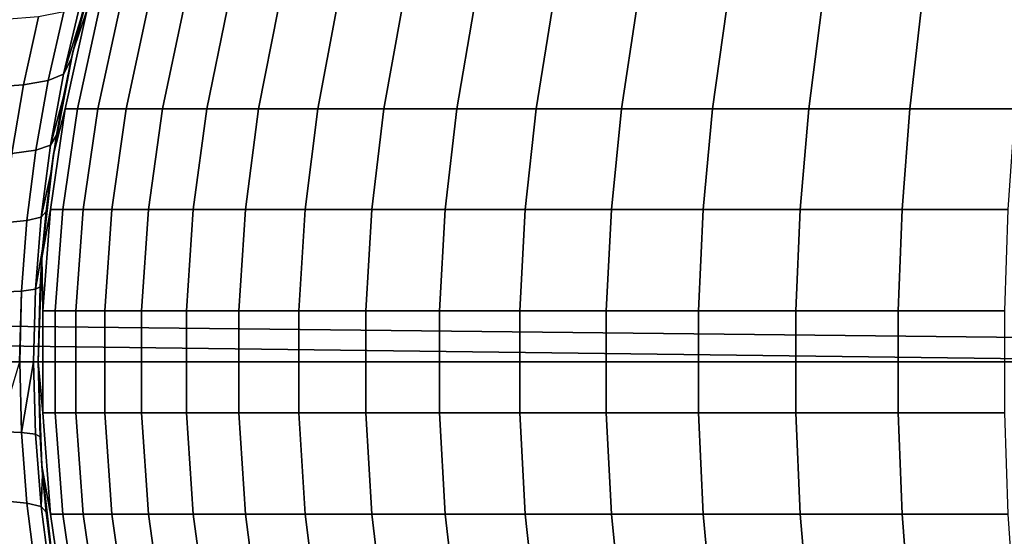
# Model space of a CAD drawing. Header units: metres. Extents: x -28 to 70, y -218 to 28.
# Tile 431 of 463: x 61.39 to 63.87, y -0.44 to 0.86. Entities that reach past the tile are written whole.
import ezdxf

# ---------------------------------------------------------------- set-up
doc = ezdxf.new("R2010")
doc.units = ezdxf.units.M
doc.layers.add('solid_10_261_432_XXX', color=7, linetype='CONTINUOUS')

msp = doc.modelspace()

# ---------------------------------------------------------------- linework, layer by layer
at = {"layer": 'solid_10_261_432_XXX'}
for points in [[(61.526752, 0.778823, 195.5), (61.562607, 0.885267, 195.793045), (61.636097, 1.130081, 195.788132), (61.594494, 1.031643, 195.5)], [(61.522934, 0.761896, 138.931412), (61.526752, 0.778823, 195.5), (61.594494, 1.031643, 195.5), (61.546005, 0.858825, 138.912811)], [(61.572105, 0.956044, 138.891907), (61.546005, 0.858825, 138.912811), (61.594494, 1.031643, 195.5)], [(30.593122, 0.427788, 94.004578), (30.569147, 0.862548, 94.018608), (69.439003, 0.963309, 94.023216), (69.439003, 0, 94)], [(61.502918, 0.722592, 138.601547), (61.546005, 0.858825, 138.912811), (61.572105, 0.956044, 138.891907), (61.544693, 0.898773, 138.566376)], [(61.502918, 0.722592, 138.601547), (61.544693, 0.898773, 138.566376), (61.503677, 0.879478, 138.227646), (61.464138, 0.706469, 138.26239)], [(61.40279, 0.695478, 137.926376), (61.440407, 0.866555, 137.892044), (61.355179, 0.860063, 137.561157), (61.319157, 0.68967, 137.595062)], [(61.464138, 0.706469, 138.26239), (61.503677, 0.879478, 138.227646), (61.440407, 0.866555, 137.892044), (61.40279, 0.695478, 137.926376)], [(61.478092, 0.521648, 195.5), (61.507145, 0.635729, 195.796768), (61.562607, 0.885267, 195.793045), (61.526752, 0.778823, 195.5)], [(61.562607, 0.885267, 195.793045), (61.507145, 0.635729, 195.796768), (61.537769, 0.635729, 196.098816), (61.59285, 0.885267, 196.091324)], [(61.59285, 0.885267, 196.091324), (61.537769, 0.635729, 196.098816), (61.588955, 0.635729, 196.398056), (61.643394, 0.885267, 196.386826)], [(61.643394, 0.885267, 196.386826), (61.588955, 0.635729, 196.398056), (61.660465, 0.635729, 196.693115), (61.714008, 0.885267, 196.678192)], [(61.714008, 0.885267, 196.678192), (61.660465, 0.635729, 196.693115), (61.751961, 0.635729, 196.982605), (61.804359, 0.885267, 196.96405)], [(61.804359, 0.885267, 196.96405), (61.751961, 0.635729, 196.982605), (61.863018, 0.635729, 197.265152), (61.914028, 0.885267, 197.243073)], [(61.914028, 0.885267, 197.243073), (61.863018, 0.635729, 197.265152), (61.993118, 0.635729, 197.539459), (62.0425, 0.885267, 197.513947)], [(62.0425, 0.885267, 197.513947), (61.993118, 0.635729, 197.539459), (62.141651, 0.635729, 197.804245), (62.189175, 0.885267, 197.775406)], [(62.189175, 0.885267, 197.775406), (62.141651, 0.635729, 197.804245), (62.307926, 0.635729, 198.058258), (62.353367, 0.885267, 198.026245)], [(62.353367, 0.885267, 198.026245), (62.307926, 0.635729, 198.058258), (62.491165, 0.635729, 198.300323), (62.534313, 0.885267, 198.265289)], [(62.534313, 0.885267, 198.265289), (62.491165, 0.635729, 198.300323), (62.69051, 0.635729, 198.529312), (62.731163, 0.885267, 198.491394)], [(62.731163, 0.885267, 198.491394), (62.69051, 0.635729, 198.529312), (62.905033, 0.635729, 198.744141), (62.943001, 0.885267, 198.703537)], [(62.943001, 0.885267, 198.703537), (62.905033, 0.635729, 198.744141), (63.133728, 0.635729, 198.943817), (63.168835, 0.885267, 198.900711)], [(63.168835, 0.885267, 198.900711), (63.133728, 0.635729, 198.943817), (63.37553, 0.635729, 199.127396), (63.407612, 0.885267, 199.082001)], [(63.407612, 0.885267, 199.082001), (63.37553, 0.635729, 199.127396), (63.629307, 0.635729, 199.294037), (63.658215, 0.885267, 199.246552)], [(63.658215, 0.885267, 199.246552), (63.629307, 0.635729, 199.294037), (63.893875, 0.635729, 199.442947), (63.919472, 0.885267, 199.393616)], [(61.502918, 0.722592, 138.601547), (61.522934, 0.761896, 138.931412), (61.546005, 0.858825, 138.912811)], [(61.471134, 0.473175, 138.973557), (61.478092, 0.521648, 195.5), (61.526752, 0.778823, 195.5), (61.485569, 0.569042, 138.961777)], [(61.502815, 0.665299, 138.947739), (61.485569, 0.569042, 138.961777), (61.526752, 0.778823, 195.5)], [(61.522934, 0.761896, 138.931412), (61.502815, 0.665299, 138.947739), (61.526752, 0.778823, 195.5)], [(61.470192, 0.544061, 138.629456), (61.502815, 0.665299, 138.947739), (61.522934, 0.761896, 138.931412), (61.502918, 0.722592, 138.601547)], [(61.470192, 0.544061, 138.629456), (61.502918, 0.722592, 138.601547), (61.464138, 0.706469, 138.26239), (61.433243, 0.531554, 138.289932)], [(61.373474, 0.522916, 137.953552), (61.40279, 0.695478, 137.926376), (61.319157, 0.68967, 137.595062), (61.291164, 0.518189, 137.621887)], [(61.433243, 0.531554, 138.289932), (61.464138, 0.706469, 138.26239), (61.40279, 0.695478, 137.926376), (61.373474, 0.522916, 137.953552)], [(61.470192, 0.544061, 138.629456), (61.485569, 0.569042, 138.961777), (61.502815, 0.665299, 138.947739)], [(61.448788, 0.261555, 195.5), (61.470005, 0.382799, 195.799255), (61.507145, 0.635729, 195.796768), (61.478092, 0.521648, 195.5)], [(61.507145, 0.635729, 195.796768), (61.470005, 0.382799, 195.799255), (61.500885, 0.382799, 196.103836), (61.537769, 0.635729, 196.098816)], [(61.537769, 0.635729, 196.098816), (61.500885, 0.382799, 196.103836), (61.552502, 0.382799, 196.405594), (61.588955, 0.635729, 196.398056)], [(61.588955, 0.635729, 196.398056), (61.552502, 0.382799, 196.405594), (61.624607, 0.382799, 196.703125), (61.660465, 0.635729, 196.693115)], [(61.660465, 0.635729, 196.693115), (61.624607, 0.382799, 196.703125), (61.716873, 0.382799, 196.995026), (61.751961, 0.635729, 196.982605)], [(61.751961, 0.635729, 196.982605), (61.716873, 0.382799, 196.995026), (61.828861, 0.382799, 197.279953), (61.863018, 0.635729, 197.265152)], [(61.863018, 0.635729, 197.265152), (61.828861, 0.382799, 197.279953), (61.960049, 0.382799, 197.556564), (61.993118, 0.635729, 197.539459)], [(61.993118, 0.635729, 197.539459), (61.960049, 0.382799, 197.556564), (62.109829, 0.382799, 197.823563), (62.141651, 0.635729, 197.804245)], [(62.141651, 0.635729, 197.804245), (62.109829, 0.382799, 197.823563), (62.277496, 0.382799, 198.079697), (62.307926, 0.635729, 198.058258)], [(62.307926, 0.635729, 198.058258), (62.277496, 0.382799, 198.079697), (62.462273, 0.382799, 198.323792), (62.491165, 0.635729, 198.300323)], [(62.491165, 0.635729, 198.300323), (62.462273, 0.382799, 198.323792), (62.663288, 0.382799, 198.554703), (62.69051, 0.635729, 198.529312)], [(62.69051, 0.635729, 198.529312), (62.663288, 0.382799, 198.554703), (62.879608, 0.382799, 198.771332), (62.905033, 0.635729, 198.744141)], [(62.905033, 0.635729, 198.744141), (62.879608, 0.382799, 198.771332), (63.110218, 0.382799, 198.972672), (63.133728, 0.635729, 198.943817)], [(63.133728, 0.635729, 198.943817), (63.110218, 0.382799, 198.972672), (63.35405, 0.382799, 199.157806), (63.37553, 0.635729, 199.127396)], [(63.37553, 0.635729, 199.127396), (63.35405, 0.382799, 199.157806), (63.609951, 0.382799, 199.325836), (63.629307, 0.635729, 199.294037)], [(63.629307, 0.635729, 199.294037), (63.609951, 0.382799, 199.325836), (63.87674, 0.382799, 199.475998), (63.893875, 0.635729, 199.442947)], [(61.446709, 0.363698, 138.649643), (61.471134, 0.473175, 138.973557), (61.485569, 0.569042, 138.961777), (61.470192, 0.544061, 138.629456)], [(61.411121, 0.355158, 138.30986), (61.433243, 0.531554, 138.289932), (61.373474, 0.522916, 137.953552), (61.352531, 0.349207, 137.973221)], [(61.446709, 0.363698, 138.649643), (61.470192, 0.544061, 138.629456), (61.433243, 0.531554, 138.289932), (61.411121, 0.355158, 138.30986)], [(61.444054, 0.188001, 138.995789), (61.448788, 0.261555, 195.5), (61.478092, 0.521648, 195.5), (61.450432, 0.28263, 138.990524)], [(61.459438, 0.377698, 138.983124), (61.450432, 0.28263, 138.990524), (61.478092, 0.521648, 195.5)], [(61.471134, 0.473175, 138.973557), (61.459438, 0.377698, 138.983124), (61.478092, 0.521648, 195.5)], [(61.446709, 0.363698, 138.649643), (61.459438, 0.377698, 138.983124), (61.471134, 0.473175, 138.973557)], [(30.593122, 0.427788, 94.004578), (69.439003, 0, 94), (64.5, 0, 94)], [(30.593122, 0.427788, 94.004578), (64.5, 0, 94), (54.200001, 0, 94)], [(61.432579, 0.182112, 138.661865), (61.450432, 0.28263, 138.990524), (61.459438, 0.377698, 138.983124), (61.446709, 0.363698, 138.649643)], [(61.448788, 0.261555, 195.5), (61.451385, 0.127827, 195.800491), (61.470005, 0.382799, 195.799255)], [(61.470005, 0.382799, 195.799255), (61.451385, 0.127827, 195.800491), (61.482395, 0.127827, 196.106339), (61.500885, 0.382799, 196.103836)], [(61.500885, 0.382799, 196.103836), (61.482395, 0.127827, 196.106339), (61.534225, 0.127827, 196.409363), (61.552502, 0.382799, 196.405594)], [(61.552502, 0.382799, 196.405594), (61.534225, 0.127827, 196.409363), (61.606632, 0.127827, 196.70813), (61.624607, 0.382799, 196.703125)], [(61.624607, 0.382799, 196.703125), (61.606632, 0.127827, 196.70813), (61.69928, 0.127827, 197.001251), (61.716873, 0.382799, 196.995026)], [(61.716873, 0.382799, 196.995026), (61.69928, 0.127827, 197.001251), (61.811737, 0.127827, 197.287369), (61.828861, 0.382799, 197.279953)], [(61.828861, 0.382799, 197.279953), (61.811737, 0.127827, 197.287369), (61.943474, 0.127827, 197.565125), (61.960049, 0.382799, 197.556564)], [(61.960049, 0.382799, 197.556564), (61.943474, 0.127827, 197.565125), (62.093876, 0.127827, 197.833237), (62.109829, 0.382799, 197.823563)], [(62.109829, 0.382799, 197.823563), (62.093876, 0.127827, 197.833237), (62.262241, 0.127827, 198.090454), (62.277496, 0.382799, 198.079697)], [(62.277496, 0.382799, 198.079697), (62.262241, 0.127827, 198.090454), (62.447784, 0.127827, 198.335556), (62.462273, 0.382799, 198.323792)], [(62.462273, 0.382799, 198.323792), (62.447784, 0.127827, 198.335556), (62.649639, 0.127827, 198.567429), (62.663288, 0.382799, 198.554703)], [(62.663288, 0.382799, 198.554703), (62.649639, 0.127827, 198.567429), (62.866859, 0.127827, 198.784958), (62.879608, 0.382799, 198.771332)], [(62.879608, 0.382799, 198.771332), (62.866859, 0.127827, 198.784958), (63.098434, 0.127827, 198.987137), (63.110218, 0.382799, 198.972672)], [(63.110218, 0.382799, 198.972672), (63.098434, 0.127827, 198.987137), (63.343277, 0.127827, 199.173035), (63.35405, 0.382799, 199.157806)], [(63.35405, 0.382799, 199.157806), (63.343277, 0.127827, 199.173035), (63.60025, 0.127827, 199.341782), (63.609951, 0.382799, 199.325836)], [(63.609951, 0.382799, 199.325836), (63.60025, 0.127827, 199.341782), (63.868145, 0.127827, 199.492569), (63.87674, 0.382799, 199.475998)], [(61.397827, 0.177781, 138.321915), (61.411121, 0.355158, 138.30986), (61.352531, 0.349207, 137.973221), (61.339966, 0.174748, 137.985107)], [(61.432579, 0.182112, 138.661865), (61.446709, 0.363698, 138.649643), (61.411121, 0.355158, 138.30986), (61.397827, 0.177781, 138.321915)], [(61.432579, 0.182112, 138.661865), (61.444054, 0.188001, 138.995789), (61.450432, 0.28263, 138.990524)], [(61.448788, 0.261555, 195.5), (61.438999, 0, 195.5), (61.451385, -0.127827, 195.800491), (61.451385, 0.127827, 195.800491)], [(61.444054, 0.188001, 138.995789), (61.438999, 0, 139), (61.438999, 0, 195.5), (61.448788, 0.261555, 195.5)], [(61.339966, 0.174748, 137.985107), (61.335751, 0, 137.989105), (61.392441, 0, 138.319168), (61.397827, 0.177781, 138.321915)], [(61.397827, 0.177781, 138.321915), (61.392441, 0, 138.319168), (61.393368, 0, 138.325974)], [(61.397827, 0.177781, 138.321915), (61.393368, 0, 138.325974), (61.427353, 0, 138.658783), (61.432579, 0.182112, 138.661865)], [(61.432579, 0.182112, 138.661865), (61.427353, 0, 138.658783), (61.427837, 0, 138.66597)], [(61.432579, 0.182112, 138.661865), (61.427837, 0, 138.66597), (61.438999, 0, 139), (61.444054, 0.188001, 138.995789)], [(61.451385, 0.127827, 195.800491), (61.451385, -0.127827, 195.800491), (61.482395, -0.127827, 196.106339), (61.482395, 0.127827, 196.106339)], [(61.482395, 0.127827, 196.106339), (61.482395, -0.127827, 196.106339), (61.534225, -0.127827, 196.409363), (61.534225, 0.127827, 196.409363)], [(61.534225, 0.127827, 196.409363), (61.534225, -0.127827, 196.409363), (61.606632, -0.127827, 196.70813), (61.606632, 0.127827, 196.70813)], [(61.606632, 0.127827, 196.70813), (61.606632, -0.127827, 196.70813), (61.69928, -0.127827, 197.001251), (61.69928, 0.127827, 197.001251)], [(61.69928, 0.127827, 197.001251), (61.69928, -0.127827, 197.001251), (61.811737, -0.127827, 197.287369), (61.811737, 0.127827, 197.287369)], [(61.811737, 0.127827, 197.287369), (61.811737, -0.127827, 197.287369), (61.943474, -0.127827, 197.565125), (61.943474, 0.127827, 197.565125)], [(61.943474, 0.127827, 197.565125), (61.943474, -0.127827, 197.565125), (62.093876, -0.127827, 197.833237), (62.093876, 0.127827, 197.833237)], [(62.093876, 0.127827, 197.833237), (62.093876, -0.127827, 197.833237), (62.262241, -0.127827, 198.090454), (62.262241, 0.127827, 198.090454)], [(62.262241, 0.127827, 198.090454), (62.262241, -0.127827, 198.090454), (62.447784, -0.127827, 198.335556), (62.447784, 0.127827, 198.335556)], [(62.447784, 0.127827, 198.335556), (62.447784, -0.127827, 198.335556), (62.649639, -0.127827, 198.567429), (62.649639, 0.127827, 198.567429)], [(62.649639, 0.127827, 198.567429), (62.649639, -0.127827, 198.567429), (62.866859, -0.127827, 198.784958), (62.866859, 0.127827, 198.784958)], [(62.866859, 0.127827, 198.784958), (62.866859, -0.127827, 198.784958), (63.098434, -0.127827, 198.987137), (63.098434, 0.127827, 198.987137)], [(63.098434, 0.127827, 198.987137), (63.098434, -0.127827, 198.987137), (63.343277, -0.127827, 199.173035), (63.343277, 0.127827, 199.173035)], [(63.343277, 0.127827, 199.173035), (63.343277, -0.127827, 199.173035), (63.60025, -0.127827, 199.341782), (63.60025, 0.127827, 199.341782)], [(63.60025, 0.127827, 199.341782), (63.60025, -0.127827, 199.341782), (63.868145, -0.127827, 199.492569), (63.868145, 0.127827, 199.492569)], [(54.200001, -0.951638, 94.022652), (54.200001, 0, 94), (64.5, 0, 94), (64.5, -0.951638, 94.022652)], [(61.427837, 0, 138.66597), (61.432575, -0.182108, 138.661865), (61.444057, -0.188059, 138.995789), (61.438999, 0, 139)], [(61.438999, 0, 195.5), (61.448788, -0.261555, 195.5), (61.470005, -0.382799, 195.799255), (61.451385, -0.127827, 195.800491)], [(61.438999, 0, 139), (61.444057, -0.188059, 138.995789), (61.448788, -0.261555, 195.5), (61.438999, 0, 195.5)], [(61.397823, -0.177777, 138.321915), (61.393368, 0, 138.325974), (61.392441, 0, 138.319168), (61.339962, -0.174745, 137.985107)], [(61.427353, 0, 138.658783), (61.393368, 0, 138.325974), (61.397823, -0.177777, 138.321915)], [(61.432575, -0.182108, 138.661865), (61.427837, 0, 138.66597), (61.427353, 0, 138.658783), (61.397823, -0.177777, 138.321915)], [(61.451385, -0.127827, 195.800491), (61.470005, -0.382799, 195.799255), (61.500885, -0.382799, 196.103836), (61.482395, -0.127827, 196.106339)], [(61.482395, -0.127827, 196.106339), (61.500885, -0.382799, 196.103836), (61.552502, -0.382799, 196.405594), (61.534225, -0.127827, 196.409363)], [(61.534225, -0.127827, 196.409363), (61.552502, -0.382799, 196.405594), (61.624607, -0.382799, 196.703125), (61.606632, -0.127827, 196.70813)], [(61.606632, -0.127827, 196.70813), (61.624607, -0.382799, 196.703125), (61.716873, -0.382799, 196.995026), (61.69928, -0.127827, 197.001251)], [(61.69928, -0.127827, 197.001251), (61.716873, -0.382799, 196.995026), (61.828861, -0.382799, 197.279953), (61.811737, -0.127827, 197.287369)], [(61.811737, -0.127827, 197.287369), (61.828861, -0.382799, 197.279953), (61.960049, -0.382799, 197.556564), (61.943474, -0.127827, 197.565125)], [(61.943474, -0.127827, 197.565125), (61.960049, -0.382799, 197.556564), (62.109829, -0.382799, 197.823563), (62.093876, -0.127827, 197.833237)], [(62.093876, -0.127827, 197.833237), (62.109829, -0.382799, 197.823563), (62.277496, -0.382799, 198.079697), (62.262241, -0.127827, 198.090454)], [(62.262241, -0.127827, 198.090454), (62.277496, -0.382799, 198.079697), (62.462273, -0.382799, 198.323792), (62.447784, -0.127827, 198.335556)], [(62.447784, -0.127827, 198.335556), (62.462273, -0.382799, 198.323792), (62.663288, -0.382799, 198.554703), (62.649639, -0.127827, 198.567429)], [(62.649639, -0.127827, 198.567429), (62.663288, -0.382799, 198.554703), (62.879608, -0.382799, 198.771332), (62.866859, -0.127827, 198.784958)], [(62.866859, -0.127827, 198.784958), (62.879608, -0.382799, 198.771332), (63.110218, -0.382799, 198.972672), (63.098434, -0.127827, 198.987137)], [(63.098434, -0.127827, 198.987137), (63.110218, -0.382799, 198.972672), (63.35405, -0.382799, 199.157806), (63.343277, -0.127827, 199.173035)], [(63.343277, -0.127827, 199.173035), (63.35405, -0.382799, 199.157806), (63.609951, -0.382799, 199.325836), (63.60025, -0.127827, 199.341782)], [(63.60025, -0.127827, 199.341782), (63.609951, -0.382799, 199.325836), (63.87674, -0.382799, 199.475998), (63.868145, -0.127827, 199.492569)], [(61.411118, -0.355152, 138.30986), (61.397823, -0.177777, 138.321915), (61.339962, -0.174745, 137.985107), (61.352528, -0.349201, 137.973221)], [(61.446705, -0.363692, 138.649643), (61.432575, -0.182108, 138.661865), (61.397823, -0.177777, 138.321915), (61.411118, -0.355152, 138.30986)], [(61.432575, -0.182108, 138.661865), (61.446705, -0.363692, 138.649643), (61.450439, -0.282726, 138.990524), (61.444057, -0.188059, 138.995789)], [(61.444057, -0.188059, 138.995789), (61.450439, -0.282726, 138.990524), (61.448788, -0.261555, 195.5)], [(61.448788, -0.261555, 195.5), (61.478092, -0.521648, 195.5), (61.507145, -0.635729, 195.796768), (61.470005, -0.382799, 195.799255)], [(61.459454, -0.377835, 138.983109), (61.471157, -0.473356, 138.973541), (61.478092, -0.521648, 195.5), (61.448788, -0.261555, 195.5)], [(61.450439, -0.282726, 138.990524), (61.459454, -0.377835, 138.983109), (61.448788, -0.261555, 195.5)], [(61.446705, -0.363692, 138.649643), (61.459454, -0.377835, 138.983109), (61.450439, -0.282726, 138.990524)], [(61.433243, -0.531546, 138.289932), (61.411118, -0.355152, 138.30986), (61.352528, -0.349201, 137.973221), (61.373474, -0.522908, 137.953552)], [(61.470192, -0.544053, 138.629456), (61.446705, -0.363692, 138.649643), (61.411118, -0.355152, 138.30986), (61.433243, -0.531546, 138.289932)], [(61.446705, -0.363692, 138.649643), (61.470192, -0.544053, 138.629456), (61.471157, -0.473356, 138.973541), (61.459454, -0.377835, 138.983109)], [(61.470005, -0.382799, 195.799255), (61.507145, -0.635729, 195.796768), (61.537769, -0.635729, 196.098816), (61.500885, -0.382799, 196.103836)], [(61.500885, -0.382799, 196.103836), (61.537769, -0.635729, 196.098816), (61.588955, -0.635729, 196.398056), (61.552502, -0.382799, 196.405594)], [(61.552502, -0.382799, 196.405594), (61.588955, -0.635729, 196.398056), (61.660465, -0.635729, 196.693115), (61.624607, -0.382799, 196.703125)], [(61.624607, -0.382799, 196.703125), (61.660465, -0.635729, 196.693115), (61.751961, -0.635729, 196.982605), (61.716873, -0.382799, 196.995026)], [(61.716873, -0.382799, 196.995026), (61.751961, -0.635729, 196.982605), (61.863018, -0.635729, 197.265152), (61.828861, -0.382799, 197.279953)], [(61.828861, -0.382799, 197.279953), (61.863018, -0.635729, 197.265152), (61.993118, -0.635729, 197.539459), (61.960049, -0.382799, 197.556564)], [(61.960049, -0.382799, 197.556564), (61.993118, -0.635729, 197.539459), (62.141651, -0.635729, 197.804245), (62.109829, -0.382799, 197.823563)], [(62.109829, -0.382799, 197.823563), (62.141651, -0.635729, 197.804245), (62.307926, -0.635729, 198.058258), (62.277496, -0.382799, 198.079697)], [(62.277496, -0.382799, 198.079697), (62.307926, -0.635729, 198.058258), (62.491165, -0.635729, 198.300323), (62.462273, -0.382799, 198.323792)], [(62.462273, -0.382799, 198.323792), (62.491165, -0.635729, 198.300323), (62.69051, -0.635729, 198.529312), (62.663288, -0.382799, 198.554703)], [(62.663288, -0.382799, 198.554703), (62.69051, -0.635729, 198.529312), (62.905033, -0.635729, 198.744141), (62.879608, -0.382799, 198.771332)], [(62.879608, -0.382799, 198.771332), (62.905033, -0.635729, 198.744141), (63.133728, -0.635729, 198.943817), (63.110218, -0.382799, 198.972672)], [(63.110218, -0.382799, 198.972672), (63.133728, -0.635729, 198.943817), (63.37553, -0.635729, 199.127396), (63.35405, -0.382799, 199.157806)], [(63.35405, -0.382799, 199.157806), (63.37553, -0.635729, 199.127396), (63.629307, -0.635729, 199.294037), (63.609951, -0.382799, 199.325836)], [(63.609951, -0.382799, 199.325836), (63.629307, -0.635729, 199.294037), (63.893875, -0.635729, 199.442947), (63.87674, -0.382799, 199.475998)]]:
    msp.add_3dface(points, dxfattribs=at)

doc.saveas('drawing.dxf')
